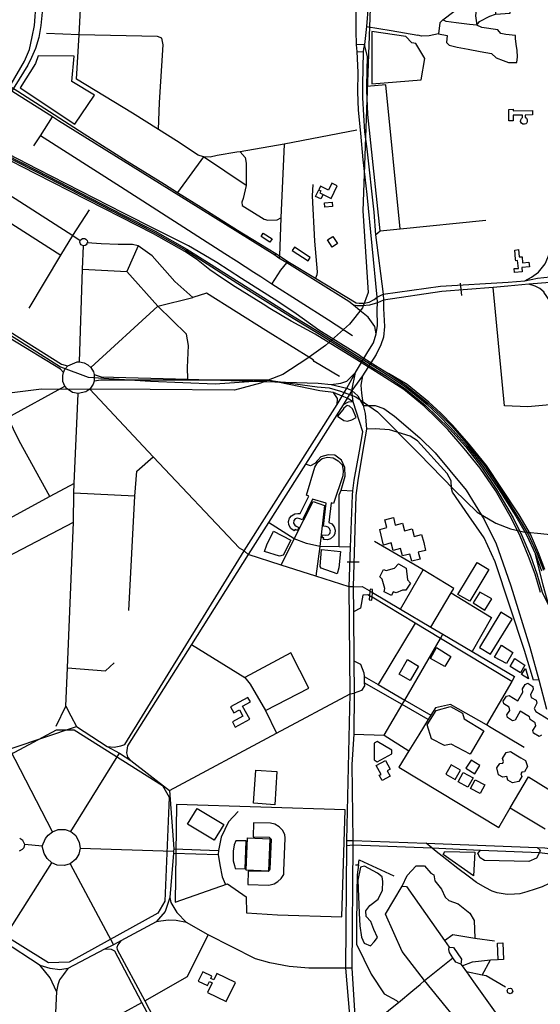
# Model space of a CAD drawing. Header units: millimetres. Extents: x 664923 to 767831, y 3118803 to 3207600.
# Tile 263 of 422: x 718021 to 719609, y 3166644 to 3169649. Entities that reach past the tile are written whole.
import ezdxf

# ---------------------------------------------------------------- set-up
doc = ezdxf.new("R2010")
doc.units = ezdxf.units.MM
for name, color, linetype in [('buildings', 5, 'Continuous'), ('parks', 8, 'Continuous'), ('railways', 4, 'Continuous'), ('roads_2', 2, 'Continuous'), ('roads_3', 3, 'Continuous'), ('water', 7, 'Continuous')]:
    doc.layers.add(name, color=color, linetype=linetype)

msp = doc.modelspace()

# ---------------------------------------------------------------- linework, layer by layer
at = {"layer": 'buildings'}
for points in [[(719513.29, 3169340.34), (719512.63, 3169375.63), (719525.69, 3169375.82), (719525.83, 3169370.86), (719585.32, 3169372.01), (719585.63, 3169358.6), (719562.39, 3169358.24), (719562.49, 3169351.69), (719566.96, 3169348.3), (719568.97, 3169343.75), (719569.21, 3169338.53), (719567.71, 3169334.32), (719564.98, 3169331.4), (719560.71, 3169330.01), (719555.18, 3169330.7), (719551.19, 3169333.49), (719549.05, 3169338.35), (719549.18, 3169343.76), (719551.34, 3169347.83), (719554.92, 3169351.29), (719554.65, 3169358.11), (719526.35, 3169357.56), (719526.65, 3169340.57), (719513.29, 3169340.34)], [(718923.11, 3169110.1), (718933.11, 3169130.17), (718939.63, 3169127.04), (718936.57, 3169120.71), (718946.08, 3169116.15), (718939.38, 3169102.3), (718923.11, 3169110.1)], [(718971.3, 3169104.08), (718989.59, 3169141.92), (718972.52, 3169150.1), (718962.42, 3169129.25), (718938.26, 3169140.82), (718933.11, 3169130.17), (718939.63, 3169127.04), (718936.57, 3169120.71), (718946.08, 3169116.15), (718971.3, 3169104.08)], [(718974.69, 3169078.87), (718951.26, 3169077.45), (718950.46, 3169090.62), (718973.88, 3169092.05), (718974.69, 3169078.87)], [(718784.28, 3168970.65), (718757.3, 3168987.61), (718763.74, 3168997.75), (718790.72, 3168980.79), (718784.28, 3168970.65)], [(718976.02, 3168987.91), (718990.49, 3168966.13), (718973.95, 3168955.26), (718959.49, 3168977.04), (718976.02, 3168987.91)], [(718907.18, 3168923.64), (718858.76, 3168954.99), (718852.06, 3168944.76), (718900.49, 3168913.4), (718907.18, 3168923.64)], [(719530.4, 3168877.98), (719529.42, 3168889.47), (719541.94, 3168890.37), (719539.68, 3168913.94), (719533.9, 3168913.46), (719533.75, 3168918.45), (719530.96, 3168946.35), (719542.71, 3168947.55), (719544.44, 3168925.14), (719553.39, 3168925.72), (719554.61, 3168907.33), (719573.98, 3168909.24), (719575.81, 3168894.97), (719552.12, 3168893.18), (719553.17, 3168879.63), (719530.4, 3168877.98)], [(719006.96, 3168256.58), (718978.08, 3168172.28), (718971.38, 3168174.63), (718964.21, 3168114.22), (718972.71, 3168110.12), (718980.17, 3168100.94), (718983.02, 3168090.8), (718982.02, 3168080.33), (718977.58, 3168072.62), (718968.67, 3168064.45), (718959.35, 3168062.03), (718947.95, 3168062.61), (718948.46, 3168067.57), (718944.3, 3168067.5), (718943.85, 3168076.86), (718952.18, 3168075.63), (718962.41, 3168076.93), (718967.03, 3168081.41), (718968.57, 3168088.34), (718965.93, 3168096.01), (718961.41, 3168100.6), (718955.28, 3168102.41), (718947.78, 3168103.93), (718955.62, 3168173.23), (718913.56, 3168185.95), (718883.72, 3168122.56), (718875.08, 3168126.26), (718867.29, 3168127.5), (718860.95, 3168125.99), (718856.9, 3168120.41), (718855.94, 3168112.68), (718859.66, 3168106.13), (718864.15, 3168103.19), (718871.98, 3168099.2), (718867.72, 3168090.03), (718860.73, 3168093.48), (718857.55, 3168089.43), (718847.93, 3168096.82), (718842.19, 3168107.16), (718841.16, 3168117.64), (718843.99, 3168127.78), (718849.71, 3168134.61), (718859.92, 3168141.1), (718869.52, 3168141.86), (718875.89, 3168141.98), (718902.58, 3168195.39), (718895.33, 3168198.28), (718921.42, 3168283.63), (718930.28, 3168298.74), (718943.57, 3168309.76), (718959.64, 3168313.63), (718976.7, 3168312.08), (718992.79, 3168303.23), (719004.05, 3168290.63), (719007.47, 3168273.74), (719006.96, 3168256.58)], [(719247, 3168078.38), (719253.61, 3168053.53), (719258.97, 3168029.5), (719236.64, 3168024.16), (719242.17, 3168002.78), (719216.59, 3167996.58), (719211.42, 3168018.12), (719188.06, 3168012.53), (719182.81, 3168035.02), (719159.62, 3168028.96), (719153.92, 3168052.43), (719130.46, 3168045.9), (719119.16, 3168093.41), (719140.78, 3168099.06), (719135.01, 3168123.18), (719161.01, 3168129.48), (719166.34, 3168106.45), (719188.74, 3168112.7), (719194.47, 3168088.9), (719218.15, 3168095.27), (719224.18, 3168072.03), (719247, 3168078.38)], [(718794.66, 3168088.66), (718848.16, 3168060.73), (718824.78, 3168014.49), (718813.4, 3168011.86), (718767.78, 3168026.16), (718774.32, 3168046.95), (718794.66, 3168088.66)], [(718941.81, 3168032.18), (718999.75, 3168025.68), (718994.79, 3167976.68), (718989.6, 3167958.33), (718940.47, 3167974.98), (718937.59, 3167980.44), (718941.81, 3168032.18)], [(719176.38, 3167988.22), (719199.71, 3167975.07), (719203.53, 3167939.64), (719213.17, 3167929.38), (719198.87, 3167908.23), (719188.38, 3167908.04), (719169.62, 3167900.38), (719160.13, 3167903.33), (719155.09, 3167891.75), (719132.84, 3167902.82), (719134.75, 3167913.3), (719126.88, 3167941.34), (719119.4, 3167948.51), (719130.51, 3167971.69), (719138.97, 3167967.67), (719164.02, 3167975.46), (719176.38, 3167988.22)], [(719451.68, 3167971.45), (719393.68, 3167874.29), (719357.62, 3167894.5), (719416.65, 3167992.72), (719451.68, 3167971.45)], [(719089.72, 3167910.81), (719089.3, 3167905.54), (719088.13, 3167890.95), (719087.16, 3167878.91), (719095.05, 3167878.02), (719095.68, 3167886.41), (719096.78, 3167901.11), (719097.46, 3167910.3), (719089.72, 3167910.81)], [(719460.71, 3167881.82), (719424.65, 3167902.03), (719404.28, 3167869.27), (719439.33, 3167846.97), (719460.71, 3167881.82)], [(719456.54, 3167712.58), (719522.77, 3167819.29), (719488.78, 3167840.58), (719423.62, 3167732.85), (719456.54, 3167712.58)], [(719335.96, 3167706.14), (719317.38, 3167675.51), (719274.15, 3167699.77), (719292.41, 3167733.52), (719335.96, 3167706.14)], [(719524.67, 3167718.04), (719505.36, 3167684.26), (719469.32, 3167703.43), (719490.66, 3167740.37), (719524.67, 3167718.04)], [(719203.89, 3167696.35), (719237.86, 3167676.12), (719212.43, 3167632.82), (719178.49, 3167652.03), (719203.89, 3167696.35)], [(719531.32, 3167699.37), (719562.14, 3167679.06), (719548.42, 3167655.31), (719517.08, 3167675.08), (719531.32, 3167699.37)], [(719563.38, 3167668.64), (719573.41, 3167637.51), (719551.12, 3167650.66), (719563.38, 3167668.64)], [(718717.18, 3167580.28), (718664.24, 3167551.54), (718673.91, 3167533.89), (718690.89, 3167543.11), (718701.53, 3167523.69), (718669.55, 3167506.33), (718678.52, 3167489.96), (718722.95, 3167514.08), (718700.88, 3167554.32), (718724.41, 3167567.09), (718717.18, 3167580.28)], [(719290.79, 3167540.32), (719334.64, 3167552.62), (719371.76, 3167532.43), (719376.27, 3167515.81), (719436.81, 3167478.31), (719395.1, 3167407.57), (719336.8, 3167437.8), (719316.91, 3167434.29), (719276.66, 3167454.43), (719264.31, 3167497), (719290.79, 3167540.32)], [(719101.72, 3167390.01), (719111.28, 3167384.19), (719156.21, 3167409.05), (719156.27, 3167419.75), (719111.7, 3167445.81), (719102.61, 3167440.67), (719101.72, 3167390.01)], [(719108.53, 3167372.66), (719136.31, 3167387.79), (719150.74, 3167361.59), (719141.77, 3167356.7), (719150.61, 3167340.65), (719126.28, 3167327.4), (719117.71, 3167342.98), (719123.21, 3167345.98), (719108.53, 3167372.66)], [(719424.49, 3167372.71), (719397.62, 3167389.46), (719381.85, 3167364.42), (719408.72, 3167347.66), (719424.49, 3167372.71)], [(719504.84, 3167412.55), (719517.85, 3167415.51), (719534.06, 3167405.81), (719549.72, 3167396.44), (719563.36, 3167388.28), (719569.95, 3167369.64), (719560.89, 3167353.79), (719552.31, 3167352.63), (719549.1, 3167347.29), (719552.46, 3167339.04), (719543.73, 3167323.79), (719524, 3167320.05), (719509.92, 3167328.28), (719507.09, 3167339.51), (719494.47, 3167337.3), (719481.92, 3167344.62), (719476.83, 3167365.58), (719485.06, 3167379.37), (719494.54, 3167380), (719497.16, 3167384.68), (719493.86, 3167394.12), (719504.84, 3167412.55)], [(719365.93, 3167359.08), (719337.11, 3167375.46), (719320.55, 3167346.62), (719349.37, 3167330.24), (719365.93, 3167359.08)], [(719373.96, 3167351.33), (719403.79, 3167334.92), (719388.32, 3167307.1), (719358.5, 3167323.5), (719373.96, 3167351.33)], [(719410.64, 3167329.14), (719439.68, 3167313.61), (719425.38, 3167287.14), (719396.33, 3167302.67), (719410.64, 3167329.14)], [(718734.08, 3167197.65), (718733.31, 3167155.18), (718782.28, 3167153.75), (718787.87, 3167147.63), (718784.11, 3167056.02), (718778.37, 3167049.3), (718717.25, 3167050.88), (718716.45, 3167009.96), (718780.71, 3167007.66), (718797.08, 3167011.47), (718808.69, 3167018.7), (718818.7, 3167028.23), (718826.29, 3167040.45), (718826.87, 3167051.37), (718830.88, 3167150.77), (718829.09, 3167162.81), (718822.59, 3167175.55), (718812.61, 3167185.49), (718799.55, 3167193.42), (718785.78, 3167197.06), (718734.08, 3167197.65)], [(718711.6, 3167143.47), (718680.31, 3167143.27), (718675.04, 3167130.33), (718672.25, 3167111.97), (718672.12, 3167098.33), (718672.42, 3167082.37), (718675.83, 3167067.25), (718677.59, 3167058.31), (718708.51, 3167057.72), (718711.6, 3167143.47)], [(719494.65, 3166831.2), (719496.78, 3166780.46), (719480.89, 3166779.8), (719478.76, 3166830.54), (719494.65, 3166831.2)], [(718608.31, 3166709.86), (718593.92, 3166680.19), (718650.87, 3166652.86), (718678.72, 3166710.26), (718621.77, 3166737.59), (718612.7, 3166718.91), (718604.02, 3166723.07), (718607.37, 3166729.97), (718579.49, 3166743.36), (718565.52, 3166714.55), (718593.4, 3166701.16), (718599.63, 3166714.03), (718608.31, 3166709.86)], [(719517.75, 3166693.57), (719521.56, 3166691.79), (719524.75, 3166684.61), (719521.04, 3166678), (719516.58, 3166676.46), (719509.7, 3166679.21), (719507.5, 3166686.49), (719510.63, 3166691.81), (719517.75, 3166693.57)]]:
    msp.add_lwpolyline(points, close=True, dxfattribs=at)
msp.add_lwpolyline([(719612.34, 3167465.25), (719605.8, 3167461.57), (719588.07, 3167471.76), (719586.47, 3167479.79), (719595.54, 3167493.57), (719593.66, 3167503.3), (719578.35, 3167512.9), (719575.6, 3167521.15), (719547.9, 3167538.64), (719531.89, 3167511.71), (719524.36, 3167509.3), (719508.43, 3167519.91), (719506.9, 3167527.42), (719515.55, 3167541.04), (719514.12, 3167551.18), (719498.09, 3167561.24), (719495.91, 3167569.57), (719506.15, 3167584.7), (719513.53, 3167586.69), (719540.31, 3167570.11), (719555.91, 3167596.96), (719554.62, 3167606.75), (719562.75, 3167620.57), (719571.07, 3167623.74), (719571.07, 3167623.74), (719586, 3167614.53), (719587.68, 3167604.88), (719579.55, 3167589.96), (719581.45, 3167580.74), (719596.5, 3167572.36), (719598.5, 3167563.48), (719590.2, 3167547.3), (719594.84, 3167537.82), (719635.23, 3167513.54)], dxfattribs=at)
at = {"layer": 'parks'}
for points in [[(717852.3, 3169542.7), (717994.31, 3169452.86), (718035, 3169522.54), (718050.13, 3169558.17), (718059.11, 3169596.55), (718065.64, 3169631.31), (718070.44, 3169700.67), (717959.71, 3169710.74), (717852.3, 3169542.7)], [(719095.43, 3169453.58), (719245.62, 3169466.07), (719256.18, 3169530.39), (719229.21, 3169576.72), (719216.9, 3169578.52), (719198.62, 3169598.54), (719095, 3169613.39), (719095.43, 3169453.58)], [(718022.29, 3169440.9), (718189.33, 3169330.4), (718249.09, 3169419.38), (718179.79, 3169460.5), (718186.97, 3169537.9), (718077.3, 3169539.38), (718068.6, 3169515.99), (718022.29, 3169440.9)], [(719006.39, 3168458.23), (718990.66, 3168438.7), (719009.32, 3168425.92), (719020.61, 3168423.58), (719034.06, 3168427.75), (719047.24, 3168434.72), (719035.73, 3168461.39), (719026.39, 3168469.31), (719020.05, 3168471.81), (719015.13, 3168467.79), (719009.71, 3168463.52), (719006.39, 3168458.23)], [(717837.7, 3167298.63), (717864.95, 3167338.06), (718132.63, 3167481.75), (718186.74, 3167481.45), (718456.14, 3167312.32), (718477.05, 3167276.1), (718463.4, 3166958.51), (718442.17, 3166921.88), (718172.1, 3166773.01), (718108.5, 3166770.34), (717855.89, 3166927.32), (717823.91, 3166990.01), (717837.7, 3167298.63)], [(718740.62, 3167358.94), (718805.54, 3167354.56), (718798.62, 3167253.16), (718733.7, 3167257.53), (718740.62, 3167358.94)], [(718499.14, 3167254.12), (718495.22, 3166955.49), (718654.19, 3167012.17), (718711.95, 3166971.92), (718713.02, 3166923.72), (718807.57, 3166917.31), (719003.76, 3166911.17), (719013.47, 3167238.11), (718499.14, 3167254.12)], [(718533, 3167193.96), (718562.21, 3167241.8), (718643.31, 3167192.78), (718614.09, 3167144.95), (718533, 3167193.96)], [(718715.8, 3167152.3), (718783.56, 3167149.44), (718779.31, 3167050.48), (718711.56, 3167053.33), (718715.8, 3167152.3)], [(719404.74, 3167035.84), (719313.06, 3167101.51), (719317.65, 3167110.54), (719409.73, 3167108.88), (719404.74, 3167035.84)]]:
    msp.add_lwpolyline(points, close=True, dxfattribs=at)
at = {"layer": 'railways'}
for points in [[(717253.44, 3169708.53), (717273.99, 3169675.91), (717296.01, 3169646.91), (717321.81, 3169616.38), (717356.68, 3169581.28), (717397.74, 3169542.48), (717461.16, 3169497.89), (717544.9, 3169452.67), (717697.96, 3169374.3), (718073.54, 3169183.88), (718332.34, 3169050.27), (718431.82, 3168999.91), (718527.92, 3168945.52), (718686.6, 3168844.12), (718854.74, 3168738.54), (718927.37, 3168694.57), (719052.83, 3168615.01)], [(717255.72, 3169713.28), (717277.57, 3169679.87), (717300.71, 3169648.5), (717324.99, 3169618.33), (717359.95, 3169583.67), (717400.82, 3169546.45), (717463.82, 3169503.12), (717548.1, 3169457.52), (717700.09, 3169379.6), (718073.32, 3169188.93), (718335.31, 3169054.05), (718433.58, 3169003.67), (718530.37, 3168948.85), (718690.35, 3168848.38), (718858.11, 3168742.72), (718930.32, 3168698.26), (719056.07, 3168619.12)], [(719091.03, 3169713.01), (719067.11, 3169065.53), (719084.2, 3168816.77), (719066.63, 3168769.69), (719027.31, 3168719.87), (718953.14, 3168655.37), (718896.4, 3168614.14), (718823.25, 3168566.85), (718778.34, 3168548.8), (718755.41, 3168539.59), (718676.21, 3168518.11)], [(719059.3, 3168623.21), (718933.72, 3168701.38), (718864.09, 3168751.61), (718808.51, 3168788.75), (718697.44, 3168859.21), (718621.7, 3168907.79), (718582.11, 3168931.87), (718535.17, 3168958.86), (718436.24, 3169008.6), (718337.68, 3169058.68), (718075.35, 3169193.25), (717865.1, 3169300.73), (717822.85, 3169326.21), (717784.61, 3169348.63), (717741.59, 3169373.31), (717690.64, 3169400.59), (717538.65, 3169478.51), (717471.12, 3169513.29), (717428.78, 3169536.4), (717405.22, 3169551.56), (717363.14, 3169586.87), (717330.16, 3169620.88), (717303.86, 3169651.11)], [(716618.61, 3169557.66), (716989.23, 3169311.7), (717511.96, 3168990.79), (718145.68, 3168589.37), (718229.54, 3168557.82), (718420.18, 3168546.37), (718617.34, 3168537.83), (718778.34, 3168548.8), (718928.51, 3168529.22)], [(719049.6, 3168610.91), (718922.44, 3168689.69), (718848.39, 3168729.18), (718784.19, 3168768.05), (718763.38, 3168780.65), (718678.35, 3168834.03), (718636.01, 3168861.11), (718601, 3168886.03), (718560.1, 3168918.48), (718524.37, 3168941.48), (718428.54, 3168995.56), (718329.27, 3169046.19), (718070.34, 3169179.32), (717847.52, 3169292.56)], [(719056.07, 3168619.12), (719103.8, 3168589.46)], [(719059.3, 3168623.21), (719106.55, 3168593.81)], [(719098.29, 3168580.75), (719049.6, 3168610.91)], [(719052.83, 3168615.01), (719101.04, 3168585.1)], [(719103.8, 3168589.46), (719142.86, 3168565.19), (719197.62, 3168528.42), (719262.86, 3168475.52), (719299.98, 3168439.94), (719335.19, 3168404.33), (719385.76, 3168347.63), (719434.34, 3168285.33), (719481.06, 3168217.18), (719534.82, 3168133.59), (719567.21, 3168076.77), (719594.11, 3168017.72), (719612.25, 3167967.26)], [(719106.55, 3168593.81), (719145.72, 3168569.44), (719200.36, 3168532.25), (719265.48, 3168479), (719302.97, 3168444.58), (719338.57, 3168408.21), (719388.37, 3168351.5), (719439.86, 3168287.18), (719485.01, 3168219.69), (719538.78, 3168135.49), (719573.34, 3168077.19), (719599.61, 3168019.04), (719618.31, 3167968.77)], [(719609.74, 3167901.41), (719593.01, 3167956.99), (719573.12, 3168011.26), (719547.41, 3168072.94), (719521.05, 3168126.99), (719472.09, 3168211.88), (719425.01, 3168280.98), (719377.07, 3168340.6), (719326.87, 3168398.07), (719290.9, 3168433.66), (719254.53, 3168469.25), (719192.17, 3168520.77), (719137.14, 3168556.68), (719098.29, 3168580.75)], [(719101.04, 3168585.1), (719139.99, 3168560.93), (719194.9, 3168524.6), (719259.08, 3168472.2), (719294.76, 3168437.08), (719331.64, 3168400.65), (719381.86, 3168345.65), (719429.33, 3168283.32), (719475.63, 3168215.08), (719526.1, 3168129.09), (719553.11, 3168074.89), (719578.77, 3168012.63), (719598.39, 3167958.27), (719614.62, 3167902.42), (719624.67, 3167880.44), (719635.17, 3167860.84), (719759.41, 3167439.03), (719784.14, 3167360.59), (719799.24, 3167321.25), (719819.71, 3167268.68), (719840.92, 3167218.9), (719882.95, 3167131.81)], [(719622.99, 3167971.54), (719603.62, 3168021.96), (719578.75, 3168079.52), (719544.63, 3168138.44), (719488.95, 3168222.53), (719444.51, 3168288.95), (719392.32, 3168353.94), (719341.82, 3168411.02), (719305.2, 3168448.21), (719268.65, 3168482.34), (719203.08, 3168536.08), (719145.72, 3168569.44)], [(718778.34, 3168548.8), (718928.51, 3168529.22), (718965.1, 3168525.26), (718999.25, 3168515.03), (719045.75, 3168498.15), (719112.73, 3168452.42), (719237.9, 3168325.3), (719345.99, 3168214.56), (719416.55, 3168145.92), (719472.81, 3168112.53), (719518.21, 3168094.88), (719557.88, 3168086.11), (719600.68, 3168081.79), (719707.76, 3168071.31), (719764, 3168059.29), (719851.19, 3168038.27), (719931.68, 3168019.45), (720104.85, 3167985.42), (720190.11, 3167972.45), (720239.83, 3167970.31), (720324.38, 3167979.86), (720519.63, 3168012.53), (720845.39, 3168059.16), (721051.43, 3168095.62)], [(718676.21, 3168518.11), (718418.24, 3168520.1), (718087.08, 3168521.54), (717622.5, 3168463.58), (717143.67, 3168379.48), (716933.96, 3168323.57), (716788.43, 3168181.55), (716659.18, 3168024.9), (716608.68, 3167968.56), (716552.23, 3167908.22), (716486.1, 3167820.19), (716413.11, 3167688.8), (716353.7, 3167515.16), (716345.6, 3167482.52), (716340.79, 3167436.56), (716355.4, 3167342.89), (716392.53, 3167241.84), (716461.19, 3167160.17), (716782.43, 3166896.61), (717011.79, 3166670.4), (717522.99, 3166263.54)], [(719635.17, 3167860.84), (719617.22, 3167923.1), (719594.11, 3168017.72)]]:
    msp.add_lwpolyline(points, dxfattribs=at)
at = {"layer": 'roads_2'}
for points in [[(719024.67, 3168788.92), (718835.73, 3168906.92), (718810.95, 3168921.95), (718798.57, 3168930.13), (718535.25, 3169094.59), (718139.4, 3169341.11), (718120.82, 3169352.78), (717877.5, 3169505.69), (717738.1, 3169593.31), (717467.23, 3169763.22), (717332.31, 3169847.95), (717324.19, 3169861.51)], [(717324.19, 3169861.51), (717340.91, 3169853.88), (717471.76, 3169772.16), (717606.05, 3169687.48), (717742.95, 3169601.17), (717771.66, 3169582.57), (717882.35, 3169513.39), (718014.54, 3169431.28), (718111.22, 3169368.62), (718217.43, 3169300.65), (718348.76, 3169218.03), (718462.19, 3169147.33), (718501.94, 3169122.11), (718573.97, 3169077.12), (718684.86, 3169007.42), (718802.19, 3168935.48), (718813.79, 3168928.82), (718839.16, 3168911.11), (718923.14, 3168860.21), (719046.77, 3168785.27)], [(719078.68, 3169628.67), (719153.85, 3169616.47), (719235.19, 3169601.88)], [(718202.97, 3168605.21), (718212.69, 3168888.19), (718215.07, 3168959.2)], [(718802.19, 3168935.48), (718798.57, 3168930.13)], [(718835.73, 3168906.92), (718839.16, 3168911.11)], [(719046.77, 3168785.27), (719056.21, 3168783.72), (719071.14, 3168783.63), (719086.75, 3168787.42), (719102.37, 3168795.59), (719110.95, 3168802.12)], [(718533.45, 3168551.78), (718532.12, 3168587.72), (718535.55, 3168654.74), (718529.89, 3168689.28), (718442.08, 3168774.81), (718237.61, 3168588.1)], [(719108.64, 3168690.43), (719104.1, 3168712.66), (719084.25, 3168741.53), (719058.68, 3168761.93), (719038.77, 3168777.52), (719024.67, 3168788.92)], [(719112.06, 3168784.88), (719088.29, 3168778.09), (719066.78, 3168775.58), (719050.38, 3168775.57), (719038.77, 3168777.52)], [(716995.18, 3167915.58), (717021.99, 3167929.8), (717232.97, 3168041.69), (717565.41, 3168213.27), (717574.46, 3168218.01), (717984.73, 3168435.35), (718158.51, 3168531.27)], [(718161.65, 3167554.46), (718166.42, 3167671.4), (718184.56, 3168115.79), (718185.79, 3168203.83), (718186.62, 3168233.71), (718199.41, 3168507.92)], [(719038.19, 3167918.18), (719026.17, 3167918.54), (718924.43, 3167950.88), (718818.46, 3167984.56), (718717.51, 3168016.64), (718705.19, 3168027.75), (718691.1, 3168036.35), (718427.77, 3168315.29), (718234.28, 3168521.57)], [(719068.33, 3168472.09), (719105.65, 3168471.71), (719131.24, 3168463.05), (719164.15, 3168438.91), (719241.02, 3168372.92), (719287.96, 3168327.58), (719333.33, 3168273.1), (719383.14, 3168213.23), (719437.3, 3168123.3), (719473.85, 3168049.72), (719494.95, 3167992), (719519, 3167920.87), (719577.25, 3167733.67), (719604.22, 3167634.08), (719628.3, 3167545.12)], [(718478.03, 3167296.75), (718804.63, 3167471.89), (719028.85, 3167592.13), (719040.88, 3167593.42)], [(718132.4, 3167493.03), (718161.65, 3167554.46)], [(718161.65, 3167554.46), (718176.27, 3167524.39), (718193.91, 3167492.33)], [(718478.39, 3166970.39), (718481.89, 3166955.02), (718500.24, 3166924.33), (718529.07, 3166893.33)], [(718529.07, 3166893.33), (718498.09, 3166899.99), (718474, 3166901.31), (718437.25, 3166895.74)], [(719033.78, 3166754.08), (719015.75, 3166754.39), (718902.66, 3166754.7), (718843.12, 3166759.7), (718784.08, 3166770.92), (718739.9, 3166782.41), (718596.1, 3166856.33), (718529.07, 3166893.33)], [(718133.02, 3166683.52), (718113.31, 3166725.11), (718083.56, 3166762.59)], [(718167.79, 3166753.64), (718154.18, 3166735.34), (718142.46, 3166718.65), (718137.26, 3166703.28), (718133.02, 3166683.52)], [(718133.02, 3166683.52), (718129.37, 3166596.85), (718124.33, 3166364.17), (718122.62, 3166284.91), (718115.84, 3166104.95), (718113.12, 3166032.62), (718111.01, 3166019.12)]]:
    msp.add_lwpolyline(points, dxfattribs=at)
at = {"layer": 'roads_3'}
for points in [[(719112.06, 3168784.88), (719110.95, 3168802.12), (719080.73, 3169116.15), (719068.41, 3169222.03), (719061.22, 3169302.76), (719054.33, 3169372.92), (719052, 3169428.87), (719053.43, 3169488.04), (719049.95, 3169551.83), (719048.38, 3169572.79), (719047.49, 3169615.57), (719047.08, 3169698.33), (719054.11, 3169766.88), (719056.01, 3169847.04), (719059.24, 3169892.39)], [(718091.87, 3169755.28), (718088.77, 3169671.94), (718085.53, 3169631.95), (718078.94, 3169594.79), (718068.49, 3169561.72), (718057.18, 3169533.55), (718045.21, 3169510.33)], [(718193.96, 3169467.65), (718201.66, 3169603.06), (718209.56, 3169742.01)], [(719311.81, 3169648.99), (719378.37, 3169699.79), (719394.78, 3169709.46), (719405.32, 3169708.56), (719414.53, 3169689.46), (719411.74, 3169661.34), (719415.06, 3169632.22), (719393.42, 3169634.56), (719352.38, 3169639.84), (719321.32, 3169643.67), (719311.81, 3169648.99)], [(719415.06, 3169632.22), (719423.7, 3169643.39), (719455.48, 3169659.95), (719472.67, 3169666.44), (719517.51, 3169669.36), (719514.53, 3169714.83), (719469.67, 3169711.91), (719472.67, 3169666.44)], [(719084, 3169691.25), (719078.68, 3169628.67), (719072.29, 3169573.23), (719069.86, 3169560.52), (719068.78, 3169551.37), (719066.77, 3169452.02), (719066.45, 3169410.66), (719069.38, 3169358.16), (719072.21, 3169307.37), (719079.52, 3169254.69), (719101.6, 3169061.51), (719106.26, 3168993.16), (719129.23, 3168811.54), (719130.6, 3168793.05), (719130.92, 3168768.31), (719133.49, 3168713.17), (719131, 3168680.06), (719122.78, 3168656.83), (719107.75, 3168627.27), (719066.73, 3168562.44), (719061.04, 3168533.75), (719063.23, 3168509.34), (719068.33, 3168472.09), (719074.25, 3168447.73), (719076.7, 3168424.77), (719079.05, 3168399.13), (719066.91, 3168329.5), (719052, 3168242.89), (719046.45, 3168197.05), (719038.19, 3167918.18), (719039.15, 3167842.31), (719039.74, 3167692.63), (719040.88, 3167593.42), (719039.75, 3167468.24), (719034.28, 3167375.78), (719037.21, 3167144.07), (719037.09, 3167131.07), (719033.78, 3166754.08), (719047.56, 3166544.23)], [(719311.81, 3169648.99), (719302.57, 3169640.02), (719298.78, 3169606.36), (719324.32, 3169601.33), (719323.07, 3169579.84), (719330.96, 3169571.73), (719354.88, 3169565.57), (719389.3, 3169559.61), (719425.96, 3169552.04), (719460.39, 3169546.08), (719474.46, 3169533.14), (719495.64, 3169525.28), (719512.36, 3169518.98), (719537.83, 3169518.36), (719539.16, 3169536.01), (719538.23, 3169555.8), (719535.66, 3169575.02), (719533.12, 3169592.04), (719533.5, 3169601.41), (719503.57, 3169604.14), (719488.56, 3169607.17), (719478.96, 3169618.01), (719430.11, 3169625.89), (719415.06, 3169632.22)], [(718201.66, 3169603.06), (718102.02, 3169607.28)], [(718444.37, 3169313.73), (718446.83, 3169396.35), (718458.77, 3169572.98), (718454.29, 3169592.67), (718441.18, 3169597.87), (718201.66, 3169603.06)], [(719298.78, 3169606.36), (719269.59, 3169599.93), (719246.93, 3169598.96), (719235.19, 3169601.88)], [(719072.29, 3169573.23), (719048.38, 3169572.79)], [(719049.95, 3169551.83), (719068.78, 3169551.37)], [(719106.26, 3168993.16), (719120.08, 3169004.82), (719082.9, 3169360.38), (719079.65, 3169434.18), (719079.87, 3169445.72), (719080.8, 3169494.21), (719082, 3169535.82), (719072.29, 3169573.23)], [(718045.21, 3169510.33), (717759.59, 3169051.01)], [(719048.99, 3169311.78), (718827.57, 3169268.96), (718693.11, 3169246.52), (718682.87, 3169244.82), (718623, 3169234.79), (718602.02, 3169230.06), (718581.42, 3169230.87), (718565.1, 3169236.35), (718498.8, 3169279.19), (718444.37, 3169313.73), (718364.39, 3169364.48), (718193.96, 3169467.65)], [(719180.98, 3169010.96), (719137.5, 3169450.18), (719079.87, 3169445.72)], [(718063.82, 3169264.1), (718083.81, 3169295.21), (718120.82, 3169352.78)], [(717666.46, 3169238.33), (717697.25, 3169288.85), (717709.66, 3169291.5), (717806.96, 3169225.43), (717838.14, 3169208.95), (717862.9, 3169192.63), (718006.97, 3169103.6), (718182.8, 3168990.7), (718205.67, 3168975.1)], [(719036.52, 3168684.6), (718962.51, 3168732.03), (718790.03, 3168842.57), (718756.41, 3168864.12), (718734.97, 3168877.86), (718681.76, 3168911.96), (718646.03, 3168934.86), (718327.91, 3169138.75), (718083.81, 3169295.21)], [(718827.57, 3169268.96), (718817.09, 3169044.14), (718813.79, 3168928.82), (718810.95, 3168921.95)], [(718581.42, 3169230.87), (718501.94, 3169122.11)], [(718711.17, 3169143.35), (718581.42, 3169230.87)], [(718693.11, 3169246.52), (718708.07, 3169228.66), (718712.11, 3169211.78), (718711.17, 3169143.35), (718702.8, 3169103.53), (718698.56, 3169091.97), (718699.52, 3169082.58), (718766.49, 3169040.27), (718777.5, 3169037.59), (718806.09, 3169038.13), (718817.09, 3169044.14)], [(717285.71, 3169179.2), (717286.12, 3169171.42), (717282.68, 3169157.41), (717283.92, 3169146.96), (717290.77, 3169138.18), (717354.51, 3169096.88), (717465.97, 3169029.3), (717515.53, 3169000.91), (717570.56, 3168968.71), (717632.12, 3168924.53), (717669.67, 3168899.41), (718147.97, 3168597.63), (718159.72, 3168594.41), (718167.71, 3168592.9)], [(718154.09, 3168572.6), (718144.8, 3168582.27), (717991.47, 3168676.53), (717898.04, 3168737.01), (717664.14, 3168892.42), (717597.35, 3168936.3), (717550.02, 3168967.59), (717494.23, 3168999.47), (717430.79, 3169036.89), (717347.06, 3169089.34), (717291.34, 3169125.7), (717282.44, 3169130.66), (717273.61, 3169131.72), (717266.21, 3169128.97), (717254.24, 3169117.6), (717245.33, 3169111.03)], [(717828.42, 3169132.91), (718146.24, 3168930.24)], [(718914.52, 3169146.38), (718912.55, 3169111.36), (718920.39, 3168973.17), (718925.9, 3168902.82), (718928.44, 3168879.9), (718927.55, 3168871.01), (718923.14, 3168860.21)], [(718049.2, 3168769.32), (718146.24, 3168930.24), (718182.8, 3168990.7), (718233.21, 3169069)], [(719120.08, 3169004.82), (719180.98, 3169010.96), (719442.87, 3169037.35)], [(718219.09, 3168981.14), (718222.11, 3168979.74), (718224.64, 3168977.46), (718226.22, 3168974.88), (718227.11, 3168971.49), (718226.89, 3168967.9), (718225.78, 3168964.99), (718223.91, 3168962.49), (718220.54, 3168960.16), (718215.07, 3168959.2), (718210.28, 3168960.66), (718208.38, 3168962.02), (718205.77, 3168965.47), (718204.63, 3168970.54), (718205.67, 3168975.1), (718208.17, 3168978.54), (718212.42, 3168981.04), (718219.09, 3168981.14)], [(718381.95, 3168958.93), (718347.52, 3168881.04), (718442.08, 3168774.81), (718548.97, 3168801.73), (718494.17, 3168850.62), (718424.77, 3168928.15), (718381.95, 3168958.93), (718364.34, 3168963.05), (718321.53, 3168963.03), (718269.47, 3168964.86), (718226.89, 3168967.9)], [(719562.11, 3168852.52), (719582.49, 3168863.8), (719603.83, 3168878.84), (719623.53, 3168903.68), (719636.77, 3168936.14)], [(718790.03, 3168842.57), (718817.02, 3168884.6), (718835.73, 3168906.92)], [(718212.69, 3168888.19), (718347.52, 3168881.04)], [(719110.95, 3168802.12), (719129.23, 3168811.54), (719303.99, 3168836.37), (719510.46, 3168847.72), (719562.11, 3168852.52), (719600.51, 3168860.39), (719639.41, 3168864.39), (719661.35, 3168866.32)], [(719661.35, 3168866.32), (719667.55, 3168847.25), (719637.73, 3168846.98), (719600.22, 3168843.93), (719573.82, 3168841.6), (719509.83, 3168835.93), (719465.65, 3168831.55), (719308.48, 3168819.28), (719130.6, 3168793.05), (719112.06, 3168784.88)], [(719369.14, 3168807.01), (719365.18, 3168845.14)], [(719671.81, 3168476.69), (719570.62, 3168467.72), (719500.15, 3168470.86), (719465.65, 3168831.55)], [(719640.14, 3168788.09), (719620.1, 3168817.22), (719620.53, 3168817.5), (719607.03, 3168829.08), (719592.79, 3168835.98), (719573.82, 3168841.6)], [(718996.09, 3168560.11), (718918.88, 3168605.91), (718916.14, 3168611.34), (718771.75, 3168700.26), (718590.65, 3168815.11), (718548.97, 3168801.73)], [(719045.61, 3168572.72), (719083.22, 3168635.25), (719099.95, 3168663.16), (719108.64, 3168690.43), (719111.99, 3168715.86), (719110.98, 3168764.08), (719112.06, 3168784.88)], [(718154.09, 3168572.6), (718158.78, 3168582.33), (718167.71, 3168592.9), (718196.47, 3168605.12), (718202.97, 3168605.21), (718217.42, 3168602.21), (718228.6, 3168596.32), (718237.61, 3168588.1), (718245.7, 3168574.79), (718248.22, 3168566.47), (718248.1, 3168546.14), (718245.16, 3168537.16), (718234.28, 3168521.57), (718222.01, 3168512.98), (718199.41, 3168507.92), (718181.46, 3168511.67), (718165.63, 3168522.25), (718158.51, 3168531.27), (718152.77, 3168545.07), (718151.85, 3168563.38), (718154.09, 3168572.6)], [(718248.22, 3168566.47), (718269.02, 3168559.56), (718533.45, 3168551.78), (718931.49, 3168540.08), (718971.37, 3168536.1), (719018.75, 3168524.93), (719034.09, 3168517.22), (719052.08, 3168501.44), (719068.33, 3168472.09)], [(718287.71, 3167430.55), (718308.41, 3167428.82), (718329.12, 3167432.52), (718341.49, 3167437.51), (718705.19, 3168027.75), (718989.21, 3168474.95), (719004.99, 3168499.8), (719018.75, 3168524.93), (719045.61, 3168572.72)], [(719066.73, 3168562.44), (719034.09, 3168517.22), (719019.92, 3168494.04), (719007.28, 3168474.07), (718892.69, 3168293.18), (718779.62, 3168114.69), (718717.51, 3168016.64), (718544.56, 3167742.55), (718349.32, 3167433.17), (718346.4, 3167411.9), (718349.94, 3167399.56), (718359.95, 3167387.75)], [(718971.37, 3168536.1), (719000.76, 3168539.46), (719018.37, 3168546.25), (719045.61, 3168572.72)], [(719034.09, 3168517.22), (719045.61, 3168572.72)], [(719038.1, 3168483.04), (719019.92, 3168494.04), (719004.99, 3168499.8), (718977.86, 3168511.53), (718936.84, 3168516.62), (718778.34, 3168548.8), (718267.93, 3168549.37), (718248.1, 3168546.14)], [(718989.21, 3168474.95), (718990.36, 3168493.63), (718977.86, 3168511.53)], [(719113.1, 3165427.66), (719114.56, 3165459.14), (719114.41, 3165490.08), (719107.4, 3165658.35), (719035.92, 3166514.89), (719015.75, 3166754.39), (719018.6, 3167129.16), (719018.72, 3167143.94), (719028.85, 3167592.13), (719026.17, 3167918.54), (719030.27, 3168039.02), (719035.7, 3168198.58), (719037.37, 3168211.52), (719041.49, 3168243.54), (719057.58, 3168332.79), (719067.9, 3168391.25), (719038.1, 3168483.04), (719034.09, 3168517.22)], [(719038.1, 3168483.04), (719022.61, 3168481.75), (719007.28, 3168474.07)], [(718113.06, 3168194.47), (718019.12, 3168364.29), (717984.73, 3168435.35)], [(719604.22, 3167634.08), (719587.71, 3167633.31), (719560.48, 3167723.65), (719471.42, 3167994.94), (719438.02, 3168067.93), (719390.88, 3168135.5), (719341.51, 3168206.9), (719337.83, 3168218.45), (719337.39, 3168241.69), (719324.41, 3168264.7), (719234.27, 3168363.74), (719211.49, 3168378.38), (719149.26, 3168397.02), (719105.06, 3168400.07), (719079.05, 3168399.13)], [(718995.27, 3168039.87), (718995.72, 3168199.54), (719001.1, 3168212.99), (719014.13, 3168256.28), (719012.77, 3168282.51), (719002.39, 3168305.15), (718981.77, 3168320.25), (718961.85, 3168321.17), (718939.9, 3168314.73), (718920.81, 3168294.57), (718908.38, 3168287.89), (718892.69, 3168293.18)], [(718353.33, 3167845.75), (718372.27, 3168195.28), (718377.92, 3168271.19), (718427.77, 3168315.29)], [(718186.62, 3168233.71), (718113.06, 3168194.47), (717702.7, 3167971.48)], [(718372.27, 3168195.28), (718185.79, 3168203.83)], [(719001.1, 3168212.99), (719037.37, 3168211.52)], [(718818.46, 3167984.56), (718858.45, 3168065.23), (718915.62, 3168178.67), (718950.89, 3168166.84), (718936.8, 3168041.3), (718924.43, 3167950.88)], [(717802.61, 3167915.76), (718184.56, 3168115.79)], [(719030.27, 3168039.02), (718995.27, 3168039.87), (718936.8, 3168041.3), (718895.51, 3168050.43), (718858.45, 3168065.23), (718779.62, 3168114.69)], [(719275.41, 3167795.38), (719336.93, 3167899.57), (719344.96, 3167913.17), (719251.38, 3167970.06), (719103.59, 3168056.98)], [(719019.39, 3167995), (719056.63, 3167994.41)], [(719182.68, 3167850.26), (719251.38, 3167970.06)], [(719038.19, 3167918.18), (719065.19, 3167919.77), (719086.39, 3167907.26), (719089.3, 3167905.54), (719096.78, 3167901.11), (719182.68, 3167850.26), (719275.41, 3167795.38), (719312.08, 3167773.68), (719401.44, 3167720.78), (719530.58, 3167644.36), (719522.15, 3167629.77), (719445.17, 3167496.9)], [(719336.93, 3167899.57), (719460.22, 3167824.92), (719401.44, 3167720.78)], [(719522.15, 3167629.77), (719304.54, 3167760.72), (719226.87, 3167807.46), (719095.68, 3167886.41), (719088.13, 3167890.95), (719083.25, 3167893.88), (719067.04, 3167892.9), (719060.5, 3167852.83), (719039.15, 3167842.31)], [(719226.87, 3167807.46), (719113.95, 3167619.79)], [(719132.55, 3167465.21), (719187.41, 3167559.49), (719195.19, 3167572.86), (719304.54, 3167760.72), (719312.08, 3167773.68)], [(718544.56, 3167742.55), (718707.64, 3167641.3), (718724.08, 3167621.23), (718770.52, 3167540.89), (718804.63, 3167471.89)], [(718770.52, 3167540.89), (718903.13, 3167608.96), (718848.17, 3167717.31), (718707.64, 3167641.3)], [(719039.74, 3167692.63), (719060.32, 3167681.81), (719071.09, 3167655.65), (719071.46, 3167644.34), (719072.06, 3167625.52), (719072.36, 3167616.38), (719063.43, 3167602.22), (719040.88, 3167593.42)], [(718166.42, 3167671.4), (718282.41, 3167661.8), (718309.13, 3167685.85)], [(719071.46, 3167644.34), (719113.95, 3167619.79), (719195.19, 3167572.86), (719275.23, 3167526.63)], [(719267.28, 3167513.75), (719187.41, 3167559.49), (719072.06, 3167625.52)], [(719559.53, 3167428), (719454.34, 3167491.39), (719445.17, 3167496.9), (719335.27, 3167559.42), (719288.94, 3167548.86), (719275.23, 3167526.63), (719267.28, 3167513.75), (719238.18, 3167466.55), (719208.29, 3167418.1), (719177.11, 3167367.55), (719482.44, 3167183.29), (719517.35, 3167243.37), (719572.57, 3167338.38), (719728.14, 3167241.31)], [(717997.24, 3167426.24), (718193.91, 3167492.33), (718287.71, 3167430.55), (718324.72, 3167410.22), (718359.95, 3167387.75), (718478.03, 3167296.75), (718490.46, 3167118.24), (718490.22, 3167111.22), (718489.93, 3167105.78), (718478.39, 3166970.39), (718464.81, 3166926.84), (718437.25, 3166895.74), (718329.03, 3166837.44), (718306.52, 3166825.99), (718279.31, 3166812.04), (718167.79, 3166753.64), (718142.76, 3166749.67), (718113.4, 3166753.46), (718083.56, 3166762.59), (717968.57, 3166837.74)], [(719039.75, 3167468.24), (719132.55, 3167465.21), (719208.29, 3167418.1)], [(718120.26, 3167170.85), (717991.1, 3167423.21)], [(718176.2, 3167171.43), (718324.72, 3167410.22)], [(719517.35, 3167243.37), (719623.54, 3167179.57)], [(718687.11, 3167232.06), (718657.24, 3167200.65), (718634.86, 3167153.97), (718627.57, 3167113.73), (718626.43, 3167101.39), (718630.89, 3167070.16), (718638.77, 3167033.4), (718647.48, 3167011.52)], [(718118.71, 3167075.53), (718104.14, 3167088.8), (718095.7, 3167104.38), (718089.43, 3167127.2), (718099.68, 3167149.88), (718107.27, 3167160.38), (718120.26, 3167170.85), (718137.55, 3167177.45), (718159.79, 3167177.48), (718176.2, 3167171.43), (718191.55, 3167158.85), (718202.61, 3167138.42), (718204.83, 3167120.75), (718200.97, 3167102.32), (718191.95, 3167087.11), (718174.79, 3167073.26), (718157.04, 3167067.5), (718134.82, 3167068.63), (718118.71, 3167075.53)], [(719018.6, 3167129.16), (719037.09, 3167131.07), (719277.72, 3167121.47), (719426.88, 3167114.77), (719606.99, 3167107.03), (719671.94, 3167099.76), (719706.56, 3167088.88), (719726.42, 3167076.46), (719758.23, 3167066.77), (719795.32, 3167064.12), (719826.64, 3167069.92), (719992.25, 3167136.69), (720079.52, 3167172.52), (720097.95, 3167188.9)], [(719018.72, 3167143.94), (719037.21, 3167144.07), (719261.12, 3167135.45), (719599.01, 3167122.43), (719622.3, 3167121.54), (719659.28, 3167116.35), (719687.08, 3167108.7), (719726.09, 3167095.42), (719744.72, 3167086.62), (719751.98, 3167084.25), (719765.95, 3167079.68), (719787.89, 3167079.03), (719811.34, 3167082.25), (719835.83, 3167088.45), (719866.57, 3167099.72), (719976.75, 3167144.42), (720074.19, 3167188.38), (720097.95, 3167188.9)], [(718035.87, 3167131.49), (718033.71, 3167138.11), (718030.47, 3167144), (718020.69, 3167150.15)], [(718020.29, 3167112.01), (718029.69, 3167117.54), (718033.93, 3167122.29), (718035.87, 3167131.49)], [(718089.43, 3167127.2), (718035.87, 3167131.49)], [(718204.83, 3167120.75), (718490.22, 3167111.22)], [(718490.46, 3167118.24), (718627.57, 3167113.73)], [(719751.98, 3167084.25), (719733.5, 3167079.69), (719726.42, 3167076.46), (719721.53, 3167074.24), (719702.48, 3167062.92), (719676.45, 3167043.64), (719652.54, 3167024.29), (719635.71, 3167013.1), (719614.91, 3167002.8), (719593.54, 3166995.08), (719567.44, 3166987.81), (719546.03, 3166981.66), (719529.79, 3166979.79), (719508.29, 3166979.39), (719477.75, 3166984.56), (719461.92, 3166988.96), (719440.63, 3167000.54), (719414.32, 3167015.69), (719388.42, 3167035.07), (719357.19, 3167059.05), (719324.19, 3167084.53), (719285.84, 3167114.62), (719277.72, 3167121.47), (719261.12, 3167135.45)], [(719599.01, 3167122.43), (719608.16, 3167114.88), (719606.99, 3167107.03), (719597.21, 3167090.21), (719573.65, 3167079.92), (719438.68, 3167082.66), (719425.82, 3167091.36), (719418.71, 3167103.86), (719426.88, 3167114.77)], [(718489.93, 3167105.78), (718626.43, 3167101.39)], [(717968.57, 3166837.74), (718118.71, 3167075.53)], [(718174.79, 3167073.26), (718306.52, 3166825.99)], [(719045.57, 3167069.27), (719054.5, 3167070.12), (719056.64, 3167084.54), (719161.82, 3167035.84)], [(719054.5, 3167070.12), (719050.26, 3167039.57), (719048.88, 3166984.78), (719047.86, 3166873.5), (719048.72, 3166827.64), (719093.46, 3166735.7), (719132.78, 3166675.85), (719169.74, 3166655.72), (719176.03, 3166649.75)], [(719187.53, 3167005.05), (719202.93, 3167036.7), (719230.35, 3167066.74), (719255.66, 3167066.25), (719275.05, 3167044.34), (719283.9, 3167039.43), (719287.65, 3167021.34), (719307.83, 3166995.82), (719318.28, 3166970.84), (719330.39, 3166960.9), (719358.32, 3166950.78), (719393.89, 3166922.15), (719406.96, 3166900.12), (719409.19, 3166846.18)], [(719366.63, 3166766.74), (719370.37, 3166761.55), (719383.31, 3166743.52), (719405.5, 3166712.6), (719471.73, 3166619.92), (719529.61, 3166543.78), (719544.05, 3166514.04), (719494.02, 3166469.76), (719453.25, 3166476.5), (719425.53, 3166514.48), (719422.8, 3166530.16), (719414.79, 3166542.11), (719403.22, 3166536.09), (719255.4, 3166716.25), (719187.82, 3166805.47), (719136.82, 3166919.54), (719187.53, 3167005.05), (719201, 3167003.62), (719316.92, 3166839.01), (719331.1, 3166818.85)], [(718402.41, 3166654.63), (718533.09, 3166729.24), (718596.1, 3166856.33)], [(719316.92, 3166839.01), (719342.07, 3166857.03), (719409.19, 3166846.18), (719469.2, 3166838.12)], [(718329.03, 3166837.44), (718320.21, 3166825.29), (718317.09, 3166817.06), (718317.74, 3166811.36), (718402.41, 3166654.63), (718535.97, 3166397.97), (718614.02, 3166249.91), (718796.19, 3165943.42), (718855.06, 3165852.43), (718880.69, 3165819.42), (718908.59, 3165782.45), (718922.59, 3165759.14), (719019.26, 3165598.59), (719058.23, 3165531.36)], [(719047.56, 3166544.23), (719108.47, 3166594.27), (719161.93, 3166638.18), (719176.03, 3166649.75), (719220.36, 3166686.17), (719242.07, 3166704.91), (719255.4, 3166716.25), (719342.19, 3166785.9), (719332.4, 3166801.69), (719330.02, 3166811.81), (719331.1, 3166818.85), (719344.52, 3166816.93), (719368.05, 3166782.27), (719366.63, 3166766.74), (719351.44, 3166772.76), (719342.19, 3166785.9)], [(719046.17, 3165525.58), (719006.51, 3165593.09), (718912.26, 3165754.25), (718896.74, 3165777.9), (718870.2, 3165814.2), (718845.5, 3165848.4), (718789.59, 3165937.75), (718605.73, 3166244.39), (718536.51, 3166377.34), (718451.24, 3166541.09), (718393.78, 3166649.76), (718310.79, 3166806.71), (718301.13, 3166810.95), (718279.31, 3166812.04)], [(719370.37, 3166761.55), (719401.94, 3166773.29), (719457.04, 3166780.14), (719478.2, 3166781.02)], [(719431.54, 3166733.49), (719457.04, 3166780.14)], [(719502.65, 3166696.75), (719443.61, 3166730.99), (719431.54, 3166733.49), (719383.31, 3166743.52)], [(718129.37, 3166596.85), (718199.63, 3166595.22), (718277.31, 3166591.53), (718341.82, 3166620.67), (718393.78, 3166649.76)]]:
    msp.add_lwpolyline(points, dxfattribs=at)
at = {"layer": 'water'}
msp.add_lwpolyline([(719060.09, 3167062.87), (719052.44, 3167023.05), (719056.43, 3166921.82), (719058.21, 3166883.23), (719063.05, 3166848.85), (719071.79, 3166830.22), (719091.35, 3166822.92), (719102.14, 3166834.97), (719112.4, 3166847.69), (719101.44, 3166872.54), (719091.55, 3166896.38), (719077.61, 3166911.79), (719076.23, 3166929.51), (719088.53, 3166945.41), (719114.4, 3166964.69), (719127.54, 3166992.08), (719128.09, 3167019.25), (719126.78, 3167032.79), (719111.87, 3167044), (719072.64, 3167065.19), (719060.09, 3167062.87)], close=True, dxfattribs=at)

doc.saveas('drawing.dxf')
